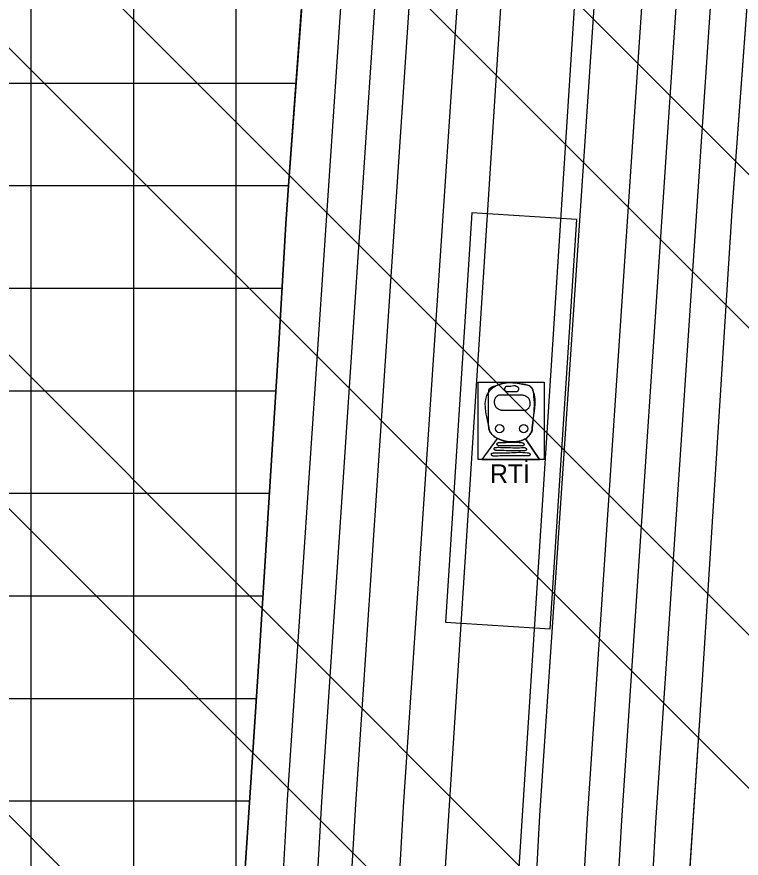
# Model space of a CAD drawing. Extents: x 419109 to 421295, y 4452223 to 4457798.
# Drawn here: x 420194.6 to 420300.6, y 4455853.4 to 4455976.5 of the extents above; entities that cross this region are included whole.
import ezdxf

# ---------------------------------------------------------------- set-up
doc = ezdxf.new("R2010")
doc.units = 0
for name, color, linetype in [('ADAKENARI', 7, 'Continuous'), ('KALDIRIM_FAT', 7, 'Continuous'), ('LJ_SEMBOL', 7, 'Continuous'), ('PL_KAMU_HİZMET_ALANI', 7, 'Continuous'), ('PL_RAY_ISTASYON', 7, 'Continuous'), ('PL_RAYLI_TOPLU_TAŞIMA_İST', 7, 'Continuous'), ('PL_TİCARET', 7, 'Continuous'), ('RAYLI_TOPLU_TAŞIMA_HATTI', 7, 'Continuous'), ('SN_TR_SIVILASMA', 7, 'Continuous'), ('TRFAT_TİCARET', 7, 'Continuous')]:
    doc.layers.add(name, color=color, linetype=linetype)

msp = doc.modelspace()

# ---------------------------------------------------------------- linework, layer by layer
at = {"layer": 'ADAKENARI'}
for p, q in [((420240.06, 4456029.71), (420234.4, 4455952.49)), ((420299.25, 4455948.07), (420304.91, 4456025.25)), ((420234.4, 4455952.49), (420233.94, 4455946.2)), ((420294.94, 4455879.49), (420299.25, 4455948.07)), ((420233.94, 4455946.2), (420232.85, 4455927.79)), ((420232.85, 4455927.79), (420231.44, 4455905.4)), ((420231.44, 4455905.4), (420230.08, 4455883.68)), ((420230.08, 4455883.68), (420228.66, 4455862.28)), ((420292.21, 4455838.27), (420294.94, 4455879.49)), ((420228.66, 4455862.28), (420227.34, 4455842.37))]:
    msp.add_line(p, q, dxfattribs=at)
at = {"layer": 'KALDIRIM_FAT'}
for p, q in [((420250.34, 4456103.38), (420234.15, 4455861.94)), ((420255.33, 4456103.04), (420239.14, 4455861.63)), ((420260.32, 4456102.71), (420244.13, 4455861.32)), ((420267.3, 4456102.24), (420251.12, 4455860.89)), ((420287.26, 4456100.91), (420271.08, 4455859.65)), ((420294.24, 4456100.44), (420278.07, 4455859.22)), ((420299.23, 4456100.11), (420283.06, 4455858.91)), ((420304.22, 4456099.78), (420288.05, 4455858.6)), ((420234.15, 4455861.94), (420215.94, 4455540.77)), ((420239.14, 4455861.63), (420220.93, 4455540.45)), ((420244.13, 4455861.32), (420225.92, 4455540.14)), ((420251.12, 4455860.89), (420232.91, 4455539.7)), ((420271.08, 4455859.65), (420252.87, 4455538.43)), ((420278.07, 4455859.22), (420259.85, 4455537.99)), ((420283.06, 4455858.91), (420264.84, 4455537.67)), ((420288.05, 4455858.6), (420269.83, 4455537.36))]:
    msp.add_line(p, q, dxfattribs=at)
at = {"layer": 'LJ_SEMBOL'}
for p, q in [((420264.88, 4455914.8), (420262.63, 4455911.71)), ((420264.88, 4455914.8), (420262.63, 4455911.71)), ((420269.01, 4455914.73), (420271.09, 4455911.71)), ((420271.09, 4455911.71), (420269.01, 4455914.73)), ((420262.63, 4455911.71), (420271.09, 4455911.71))]:
    msp.add_line(p, q, dxfattribs=at)
msp.add_lwpolyline([(420262.09, 4455923.03), (420271.74, 4455923.03), (420271.74, 4455911.71), (420262.09, 4455911.71)], close=True, dxfattribs=at)
for centre in [(420265.23, 4455916.22), (420265.23, 4455916.22), (420268.75, 4455916.22), (420268.75, 4455916.22)]:
    msp.add_circle(centre, 0.601, dxfattribs=at)
for points in [[(420263.63, 4455916.6), (420263.63, 4455921.56), (420265.03, 4455922.63), (420268.7, 4455922.72), (420269.78, 4455922.34), (420270.11, 4455921.83), (420270.02, 4455916.4), (420269.91, 4455915.73), (420269.8, 4455915.55), (420269.63, 4455915.29), (420268.88, 4455914.66), (420265.18, 4455914.66), (420264.41, 4455915.11), (420263.96, 4455915.56), (420263.65, 4455916.29), (420263.63, 4455916.6)], [(420267.12, 4455921.61), (420266.31, 4455921.61), (420266.29, 4455921.61), (420266.27, 4455921.62), (420266.22, 4455921.63), (420266.2, 4455921.64), (420266.18, 4455921.66), (420266.16, 4455921.67), (420266.14, 4455921.69), (420266.12, 4455921.7), (420266.1, 4455921.72), (420266.07, 4455921.76), (420266.04, 4455921.8), (420266.01, 4455921.85), (420265.99, 4455921.88), (420265.98, 4455921.92), (420265.97, 4455921.99), (420265.97, 4455922.01), (420265.97, 4455922.03), (420265.98, 4455922.07), (420265.99, 4455922.1), (420266.01, 4455922.14), (420266.03, 4455922.18), (420266.05, 4455922.23), (420266.08, 4455922.28), (420266.09, 4455922.3), (420266.11, 4455922.33), (420266.12, 4455922.35), (420266.14, 4455922.37), (420266.16, 4455922.38), (420266.18, 4455922.4), (420266.2, 4455922.41), (420266.22, 4455922.42), (420266.24, 4455922.43), (420266.26, 4455922.43), (420266.67, 4455922.43), (420266.86, 4455922.44)], [(420265.98, 4455921.89), (420265.98, 4455921.92), (420265.97, 4455921.94), (420265.97, 4455921.95), (420265.97, 4455921.99), (420265.97, 4455922.01), (420265.97, 4455922.03), (420265.98, 4455922.07), (420265.99, 4455922.1), (420266.01, 4455922.14), (420266.03, 4455922.18), (420266.05, 4455922.23), (420266.08, 4455922.28), (420266.09, 4455922.3), (420266.11, 4455922.33), (420266.12, 4455922.35), (420266.14, 4455922.37), (420266.16, 4455922.38), (420266.18, 4455922.4), (420266.2, 4455922.41), (420266.22, 4455922.42), (420266.24, 4455922.43), (420266.26, 4455922.43), (420266.36, 4455922.43), (420266.47, 4455922.43), (420266.57, 4455922.43), (420266.67, 4455922.43), (420266.86, 4455922.44)], [(420266.86, 4455922.44), (420267.68, 4455922.43), (420267.7, 4455922.42), (420267.72, 4455922.42), (420267.77, 4455922.4), (420267.79, 4455922.39), (420267.81, 4455922.38), (420267.83, 4455922.36), (420267.85, 4455922.35), (420267.87, 4455922.33), (420267.89, 4455922.31), (420267.92, 4455922.27), (420267.95, 4455922.23), (420267.98, 4455922.19), (420268, 4455922.15), (420268.01, 4455922.12), (420268.02, 4455922.04), (420268.02, 4455922.02), (420268.02, 4455922), (420268.01, 4455921.97), (420268, 4455921.93), (420267.98, 4455921.9), (420267.96, 4455921.85), (420267.94, 4455921.8), (420267.91, 4455921.75), (420267.9, 4455921.73), (420267.88, 4455921.71), (420267.87, 4455921.69), (420267.85, 4455921.67), (420267.83, 4455921.65), (420267.81, 4455921.64), (420267.79, 4455921.62), (420267.77, 4455921.61), (420267.75, 4455921.61), (420267.73, 4455921.61), (420267.32, 4455921.61), (420267.12, 4455921.61)], [(420266.86, 4455922.44), (420267.68, 4455922.43), (420267.7, 4455922.42), (420267.72, 4455922.42), (420267.77, 4455922.4), (420267.79, 4455922.39), (420267.81, 4455922.38), (420267.83, 4455922.36), (420267.85, 4455922.35), (420267.87, 4455922.33), (420267.89, 4455922.31), (420267.92, 4455922.27), (420267.95, 4455922.23), (420267.98, 4455922.19), (420268, 4455922.15), (420268.01, 4455922.14)], [(420268.01, 4455922.14), (420268.01, 4455922.12), (420268.02, 4455922.1), (420268.02, 4455922.08), (420268.02, 4455922.04), (420268.02, 4455922.02), (420268.02, 4455922), (420268.01, 4455921.97), (420268, 4455921.93), (420267.98, 4455921.9), (420267.96, 4455921.85), (420267.94, 4455921.8), (420267.91, 4455921.75), (420267.9, 4455921.73), (420267.88, 4455921.71), (420267.87, 4455921.69), (420267.85, 4455921.67), (420267.83, 4455921.65), (420267.81, 4455921.64), (420267.79, 4455921.62), (420267.77, 4455921.61), (420267.75, 4455921.61), (420267.73, 4455921.61), (420267.32, 4455921.61), (420267.12, 4455921.61)], [(420266.98, 4455918.88), (420265.66, 4455918.88), (420265.56, 4455918.88), (420265.47, 4455918.9), (420265.28, 4455918.96), (420265.09, 4455919.05), (420265.01, 4455919.11), (420264.92, 4455919.17), (420264.83, 4455919.24), (420264.75, 4455919.33), (420264.68, 4455919.43), (420264.64, 4455919.48), (420264.62, 4455919.54), (420264.57, 4455919.66), (420264.53, 4455919.78), (420264.5, 4455919.9), (420264.49, 4455920.02), (420264.48, 4455920.15), (420264.49, 4455920.27), (420264.51, 4455920.4), (420264.54, 4455920.52), (420264.61, 4455920.69), (420264.7, 4455920.84), (420264.74, 4455920.88), (420264.78, 4455920.92), (420264.83, 4455920.97), (420264.88, 4455921.01), (420264.93, 4455921.06), (420264.99, 4455921.1), (420265.11, 4455921.16), (420265.24, 4455921.18), (420265.47, 4455921.18), (420265.7, 4455921.18), (420266.17, 4455921.17), (420266.63, 4455921.16), (420266.86, 4455921.16), (420267.1, 4455921.16), (420267.19, 4455921.17)], [(420264.48, 4455920.2), (420264.49, 4455920.27), (420264.51, 4455920.4), (420264.54, 4455920.52), (420264.61, 4455920.69), (420264.7, 4455920.84), (420264.74, 4455920.88), (420264.78, 4455920.92), (420264.83, 4455920.97), (420264.88, 4455921.01), (420264.93, 4455921.06), (420264.99, 4455921.1), (420265.05, 4455921.13), (420265.08, 4455921.14), (420265.11, 4455921.16), (420265.17, 4455921.17), (420265.24, 4455921.18), (420265.47, 4455921.18), (420265.7, 4455921.18), (420266.17, 4455921.17), (420266.63, 4455921.16), (420266.86, 4455921.16), (420267.1, 4455921.16), (420267.19, 4455921.17)], [(420267.12, 4455921.61), (420266.31, 4455921.61), (420266.29, 4455921.61), (420266.27, 4455921.62), (420266.22, 4455921.63), (420266.2, 4455921.64), (420266.18, 4455921.66), (420266.16, 4455921.67), (420266.14, 4455921.69), (420266.12, 4455921.7), (420266.1, 4455921.72), (420266.07, 4455921.76), (420266.04, 4455921.8), (420266.01, 4455921.85), (420265.99, 4455921.88), (420265.98, 4455921.89)], [(420267.19, 4455921.17), (420268.5, 4455921.17), (420268.6, 4455921.16), (420268.7, 4455921.14), (420268.88, 4455921.08), (420269.07, 4455920.99), (420269.16, 4455920.94), (420269.24, 4455920.88), (420269.34, 4455920.8), (420269.42, 4455920.72), (420269.49, 4455920.62), (420269.52, 4455920.56), (420269.55, 4455920.51), (420269.59, 4455920.39), (420269.63, 4455920.27), (420269.66, 4455920.14), (420269.67, 4455920.02), (420269.68, 4455919.9), (420269.67, 4455919.77), (420269.65, 4455919.64), (420269.62, 4455919.52), (420269.55, 4455919.36), (420269.46, 4455919.21), (420269.42, 4455919.16), (420269.38, 4455919.12), (420269.33, 4455919.07), (420269.28, 4455919.03), (420269.23, 4455918.99), (420269.17, 4455918.95), (420269.05, 4455918.89), (420268.92, 4455918.86), (420268.69, 4455918.86), (420268.46, 4455918.86), (420267.99, 4455918.87), (420267.53, 4455918.88), (420267.3, 4455918.88), (420267.06, 4455918.88), (420266.98, 4455918.88)], [(420267.19, 4455921.17), (420268.5, 4455921.17), (420268.6, 4455921.16), (420268.7, 4455921.14), (420268.88, 4455921.08), (420268.93, 4455921.06), (420268.98, 4455921.04), (420269.07, 4455920.99), (420269.16, 4455920.94), (420269.24, 4455920.88), (420269.34, 4455920.8), (420269.42, 4455920.72), (420269.49, 4455920.62), (420269.52, 4455920.56), (420269.55, 4455920.51), (420269.59, 4455920.39), (420269.63, 4455920.27), (420269.66, 4455920.14), (420269.67, 4455920.02), (420269.68, 4455919.9), (420269.68, 4455919.85)], [(420266.98, 4455918.88), (420265.66, 4455918.88), (420265.56, 4455918.88), (420265.47, 4455918.9), (420265.28, 4455918.96), (420265.23, 4455918.98), (420265.18, 4455919), (420265.09, 4455919.05), (420265.01, 4455919.11), (420264.92, 4455919.17), (420264.83, 4455919.24), (420264.75, 4455919.33), (420264.68, 4455919.43), (420264.64, 4455919.48), (420264.62, 4455919.54), (420264.57, 4455919.66), (420264.53, 4455919.78), (420264.5, 4455919.9), (420264.49, 4455920.02), (420264.48, 4455920.15), (420264.48, 4455920.2)], [(420269.68, 4455919.85), (420269.67, 4455919.77), (420269.65, 4455919.64), (420269.62, 4455919.52), (420269.55, 4455919.36), (420269.46, 4455919.21), (420269.42, 4455919.16), (420269.38, 4455919.12), (420269.33, 4455919.07), (420269.28, 4455919.03), (420269.23, 4455918.99), (420269.17, 4455918.95), (420269.11, 4455918.91), (420269.08, 4455918.9), (420269.05, 4455918.89), (420268.99, 4455918.87), (420268.92, 4455918.86), (420268.69, 4455918.86), (420268.46, 4455918.86), (420267.99, 4455918.87), (420267.53, 4455918.88), (420267.3, 4455918.88), (420267.06, 4455918.88), (420266.98, 4455918.88)], [(420269.01, 4455914.73), (420268.88, 4455914.66), (420268.45, 4455914.48), (420267.99, 4455914.36), (420267.04, 4455914.28), (420266.08, 4455914.39), (420265.4, 4455914.58), (420265.18, 4455914.66), (420265.03, 4455914.73), (420264.88, 4455914.8)], [(420266.17, 4455912.99), (420264.84, 4455913.02), (420264.75, 4455913.02), (420264.67, 4455913.04), (420264.59, 4455913.07), (420264.55, 4455913.09), (420264.53, 4455913.11), (420264.51, 4455913.12), (420264.48, 4455913.16), (420264.45, 4455913.21), (420264.44, 4455913.26), (420264.44, 4455913.28), (420264.45, 4455913.3), (420264.46, 4455913.35), (420264.49, 4455913.4), (420264.52, 4455913.44), (420264.54, 4455913.45), (420264.56, 4455913.46), (420264.66, 4455913.48), (420264.75, 4455913.48), (420264.93, 4455913.49), (420265.11, 4455913.49), (420266.17, 4455913.46)], [(420266.17, 4455912.99), (420264.84, 4455913.02), (420264.75, 4455913.02), (420264.67, 4455913.04), (420264.59, 4455913.07), (420264.55, 4455913.09), (420264.53, 4455913.11), (420264.51, 4455913.12), (420264.48, 4455913.16), (420264.45, 4455913.21), (420264.44, 4455913.26), (420264.44, 4455913.28), (420264.45, 4455913.3), (420264.46, 4455913.35), (420264.49, 4455913.4), (420264.52, 4455913.44), (420264.54, 4455913.45), (420264.56, 4455913.46), (420264.66, 4455913.48), (420264.75, 4455913.48), (420264.93, 4455913.49), (420265.11, 4455913.49), (420266.17, 4455913.46)], [(420265.82, 4455913.71), (420265.24, 4455913.71), (420265.16, 4455913.71), (420265.08, 4455913.73), (420265, 4455913.76), (420264.96, 4455913.78), (420264.94, 4455913.8), (420264.92, 4455913.81), (420264.88, 4455913.85), (420264.86, 4455913.9), (420264.85, 4455913.95), (420264.85, 4455913.97), (420264.85, 4455913.99), (420264.87, 4455914.04), (420264.89, 4455914.09), (420264.93, 4455914.13), (420264.95, 4455914.14), (420264.97, 4455914.15), (420265.06, 4455914.17), (420265.16, 4455914.17), (420265.34, 4455914.18), (420265.52, 4455914.18), (420265.82, 4455914.18)], [(420265.82, 4455913.71), (420265.24, 4455913.71), (420265.16, 4455913.71), (420265.08, 4455913.73), (420265, 4455913.76), (420264.96, 4455913.78), (420264.94, 4455913.8), (420264.92, 4455913.81), (420264.88, 4455913.85), (420264.86, 4455913.9), (420264.85, 4455913.95), (420264.85, 4455913.97), (420264.85, 4455913.99), (420264.87, 4455914.04), (420264.89, 4455914.09), (420264.93, 4455914.13), (420264.95, 4455914.14), (420264.97, 4455914.15), (420265.06, 4455914.17), (420265.16, 4455914.17), (420265.34, 4455914.18), (420265.52, 4455914.18), (420265.82, 4455914.18)], [(420265.82, 4455914.18), (420268.42, 4455914.18), (420268.5, 4455914.17), (420268.58, 4455914.16), (420268.66, 4455914.13), (420268.7, 4455914.1), (420268.72, 4455914.09), (420268.74, 4455914.07), (420268.78, 4455914.03), (420268.8, 4455913.99), (420268.81, 4455913.94), (420268.81, 4455913.92), (420268.81, 4455913.9), (420268.79, 4455913.85), (420268.77, 4455913.8), (420268.74, 4455913.76), (420268.72, 4455913.74), (420268.69, 4455913.73), (420268.6, 4455913.72), (420268.51, 4455913.71), (420268.32, 4455913.71), (420268.14, 4455913.71), (420267.96, 4455913.71), (420265.82, 4455913.71)], [(420265.82, 4455914.18), (420268.42, 4455914.18), (420268.5, 4455914.17), (420268.58, 4455914.16), (420268.66, 4455914.13), (420268.7, 4455914.1), (420268.72, 4455914.09), (420268.74, 4455914.07), (420268.78, 4455914.03), (420268.8, 4455913.99), (420268.81, 4455913.94), (420268.81, 4455913.92), (420268.81, 4455913.9), (420268.79, 4455913.85), (420268.77, 4455913.8), (420268.74, 4455913.76), (420268.72, 4455913.74), (420268.69, 4455913.73), (420268.6, 4455913.72), (420268.51, 4455913.71), (420268.32, 4455913.71), (420268.14, 4455913.71), (420267.96, 4455913.71), (420265.82, 4455913.71)], [(420266.17, 4455913.46), (420268.78, 4455913.46), (420268.86, 4455913.46), (420268.94, 4455913.44), (420269.02, 4455913.41), (420269.06, 4455913.38), (420269.08, 4455913.37), (420269.1, 4455913.35), (420269.13, 4455913.31), (420269.16, 4455913.27), (420269.17, 4455913.22), (420269.17, 4455913.2), (420269.16, 4455913.18), (420269.15, 4455913.13), (420269.13, 4455913.08), (420269.09, 4455913.04), (420269.07, 4455913.02), (420269.05, 4455913.01), (420268.96, 4455913), (420268.86, 4455912.99), (420268.68, 4455912.99), (420268.5, 4455912.99), (420268.31, 4455912.99), (420266.17, 4455912.99)], [(420266.17, 4455913.46), (420268.78, 4455913.46), (420268.86, 4455913.46), (420268.94, 4455913.44), (420269.02, 4455913.41), (420269.06, 4455913.38), (420269.08, 4455913.37), (420269.1, 4455913.35), (420269.13, 4455913.31), (420269.16, 4455913.27), (420269.17, 4455913.22), (420269.17, 4455913.2), (420269.16, 4455913.18), (420269.15, 4455913.13), (420269.13, 4455913.08), (420269.09, 4455913.04), (420269.07, 4455913.02), (420269.05, 4455913.01), (420268.96, 4455913), (420268.86, 4455912.99), (420268.68, 4455912.99), (420268.5, 4455912.99), (420268.31, 4455912.99), (420266.17, 4455912.99)], [(420266.69, 4455912.23), (420264.43, 4455912.19), (420264.34, 4455912.19), (420264.26, 4455912.21), (420264.18, 4455912.24), (420264.14, 4455912.27), (420264.12, 4455912.28), (420264.1, 4455912.3), (420264.07, 4455912.34), (420264.04, 4455912.38), (420264.03, 4455912.43), (420264.03, 4455912.45), (420264.04, 4455912.47), (420264.05, 4455912.52), (420264.07, 4455912.57), (420264.11, 4455912.61), (420264.13, 4455912.63), (420264.15, 4455912.64), (420264.24, 4455912.65), (420264.34, 4455912.66), (420264.52, 4455912.66), (420264.7, 4455912.66), (420266.69, 4455912.7)], [(420266.69, 4455912.23), (420264.43, 4455912.19), (420264.34, 4455912.19), (420264.26, 4455912.21), (420264.18, 4455912.24), (420264.14, 4455912.27), (420264.12, 4455912.28), (420264.1, 4455912.3), (420264.07, 4455912.34), (420264.04, 4455912.38), (420264.03, 4455912.43), (420264.03, 4455912.45), (420264.04, 4455912.47), (420264.05, 4455912.52), (420264.07, 4455912.57), (420264.11, 4455912.61), (420264.13, 4455912.63), (420264.15, 4455912.64), (420264.24, 4455912.65), (420264.34, 4455912.66), (420264.52, 4455912.66), (420264.7, 4455912.66), (420266.69, 4455912.7)], [(420266.69, 4455912.7), (420269.29, 4455912.7), (420269.38, 4455912.69), (420269.46, 4455912.68), (420269.54, 4455912.64), (420269.58, 4455912.62), (420269.6, 4455912.61), (420269.62, 4455912.59), (420269.65, 4455912.55), (420269.68, 4455912.51), (420269.69, 4455912.46), (420269.69, 4455912.44), (420269.68, 4455912.41), (420269.67, 4455912.37), (420269.64, 4455912.32), (420269.61, 4455912.27), (420269.59, 4455912.26), (420269.57, 4455912.25), (420269.47, 4455912.24), (420269.38, 4455912.23), (420269.2, 4455912.22), (420269.01, 4455912.23), (420268.83, 4455912.23), (420266.69, 4455912.23)], [(420266.69, 4455912.7), (420269.29, 4455912.7), (420269.38, 4455912.69), (420269.46, 4455912.68), (420269.54, 4455912.64), (420269.58, 4455912.62), (420269.6, 4455912.61), (420269.62, 4455912.59), (420269.65, 4455912.55), (420269.68, 4455912.51), (420269.69, 4455912.46), (420269.69, 4455912.44), (420269.68, 4455912.41), (420269.67, 4455912.37), (420269.64, 4455912.32), (420269.61, 4455912.27), (420269.59, 4455912.26), (420269.57, 4455912.25), (420269.47, 4455912.24), (420269.38, 4455912.23), (420269.2, 4455912.22), (420269.01, 4455912.23), (420268.83, 4455912.23), (420266.69, 4455912.23)]]:
    msp.add_spline(points, degree=3, dxfattribs=at)
msp.add_open_spline([(420263.63, 4455916.6), (420263.64, 4455916.5), (420263.64, 4455916.39), (420263.65, 4455916.29), (420263.66, 4455916.03), (420263.8, 4455915.79), (420263.96, 4455915.56), (420264.09, 4455915.38), (420264.23, 4455915.25), (420264.41, 4455915.11), (420264.65, 4455914.92), (420264.91, 4455914.78), (420265.18, 4455914.66), (420266.32, 4455914.2), (420267.76, 4455914.1), (420268.88, 4455914.66), (420269.18, 4455914.81), (420269.45, 4455915.02), (420269.63, 4455915.29), (420269.68, 4455915.38), (420269.74, 4455915.47), (420269.8, 4455915.55), (420269.83, 4455915.61), (420269.88, 4455915.67), (420269.91, 4455915.73), (420270.03, 4455915.93), (420269.99, 4455916.17), (420270.02, 4455916.4), (420270.19, 4455918.2), (420270.33, 4455920.02), (420270.11, 4455921.83), (420270.08, 4455922.03), (420269.96, 4455922.2), (420269.78, 4455922.34), (420269.43, 4455922.6), (420269.08, 4455922.66), (420268.7, 4455922.72), (420267.5, 4455922.93), (420266.24, 4455923.01), (420265.03, 4455922.63), (420264.45, 4455922.45), (420263.63, 4455922.15), (420263.63, 4455921.56), (420263.63, 4455919.91), (420263.63, 4455918.26), (420263.63, 4455916.6)], degree=3, dxfattribs=at)
at = {"layer": 'PL_KAMU_HİZMET_ALANI'}
msp.add_lwpolyline([(420264.37, 4455372.95), (420265.19, 4455389.09), (420271.14, 4455474.52), (420272.42, 4455492.95), (420275.69, 4455544.7), (420280.18, 4455630.34), (420281.42, 4455652.94), (420283.41, 4455689.36), (420287.76, 4455764.57), (420292.21, 4455838.27), (420294.94, 4455879.49), (420299.25, 4455948.07), (420304.91, 4456025.25)], dxfattribs=at)
at = {"layer": 'PL_RAY_ISTASYON'}
msp.add_line((420266.95, 4455915.86), (420266.95, 4455915.86), dxfattribs=at)
at = {"layer": 'PL_RAYLI_TOPLU_TAŞIMA_İST'}
msp.add_lwpolyline([(420257.32, 4455887.93), (420272.65, 4455886.94), (420276.52, 4455946.81), (420261.19, 4455947.8)], close=True, dxfattribs=at)
at = {"layer": 'PL_TİCARET'}
msp.add_lwpolyline([(420199.15, 4455373.07), (420200.5, 4455392.26), (420204.72, 4455452.72), (420207.73, 4455496.12), (420207.73, 4455496.12), (420172.52, 4455509.54), (420172.52, 4455509.54), (420190.39, 4455549.96), (420195.36, 4455552.2), (420210.57, 4455543.27), (420211.61, 4455562.8), (420214.19, 4455614.16), (420222.97, 4455770), (420224.17, 4455789.96), (420227.34, 4455842.37), (420228.66, 4455862.28), (420230.08, 4455883.68), (420231.44, 4455905.4), (420232.85, 4455927.79), (420233.94, 4455946.2), (420234.4, 4455952.49), (420240.06, 4456029.71)], dxfattribs=at)
at = {"layer": 'RAYLI_TOPLU_TAŞIMA_HATTI'}
for p, q in [((420246.66, 4455687.36), (420267.77, 4456014)), ((420257.33, 4455685.64), (420278.51, 4456013.3))]:
    msp.add_line(p, q, dxfattribs=at)
at = {"layer": 'SN_TR_SIVILASMA'}
for p, q in [((421255.58, 4454999.52), (420079.94, 4456175.16)), ((421232.89, 4454999.76), (420079.94, 4456152.71)), ((421187.51, 4455000.24), (420079.94, 4456107.81)), ((421164.82, 4455000.48), (420095.66, 4456069.64)), ((421119.44, 4455000.96), (420129.33, 4455991.06)), ((421096.75, 4455001.2), (420145.11, 4455952.83)), ((421051.37, 4455001.68), (420175.05, 4455878))]:
    msp.add_line(p, q, dxfattribs=at)
at = {"layer": 'TRFAT_TİCARET'}
for p, q in [((420211.68, 4455564.25), (420211.68, 4456103.64)), ((420226.68, 4455831.42), (420226.68, 4456101.58)), ((420196.68, 4455551.43), (420196.68, 4456082.02)), ((420151.73, 4455966.77), (420235.45, 4455966.77)), ((420147.1, 4455951.77), (420234.35, 4455951.77)), ((420140.19, 4455936.77), (420233.38, 4455936.77)), ((420133.24, 4455921.77), (420232.47, 4455921.77)), ((420126.05, 4455906.77), (420231.53, 4455906.77)), ((420118.86, 4455891.77), (420230.59, 4455891.77)), ((420111.67, 4455876.77), (420229.62, 4455876.77)), ((420104.48, 4455861.77), (420228.63, 4455861.77))]:
    msp.add_line(p, q, dxfattribs=at)

# ---------------------------------------------------------------- texts
at = {"layer": 'LJ_SEMBOL'}
msp.add_text('RTİ', height=2.7, dxfattribs=at).set_placement((420263.84, 4455908.29))

doc.saveas('drawing.dxf')
